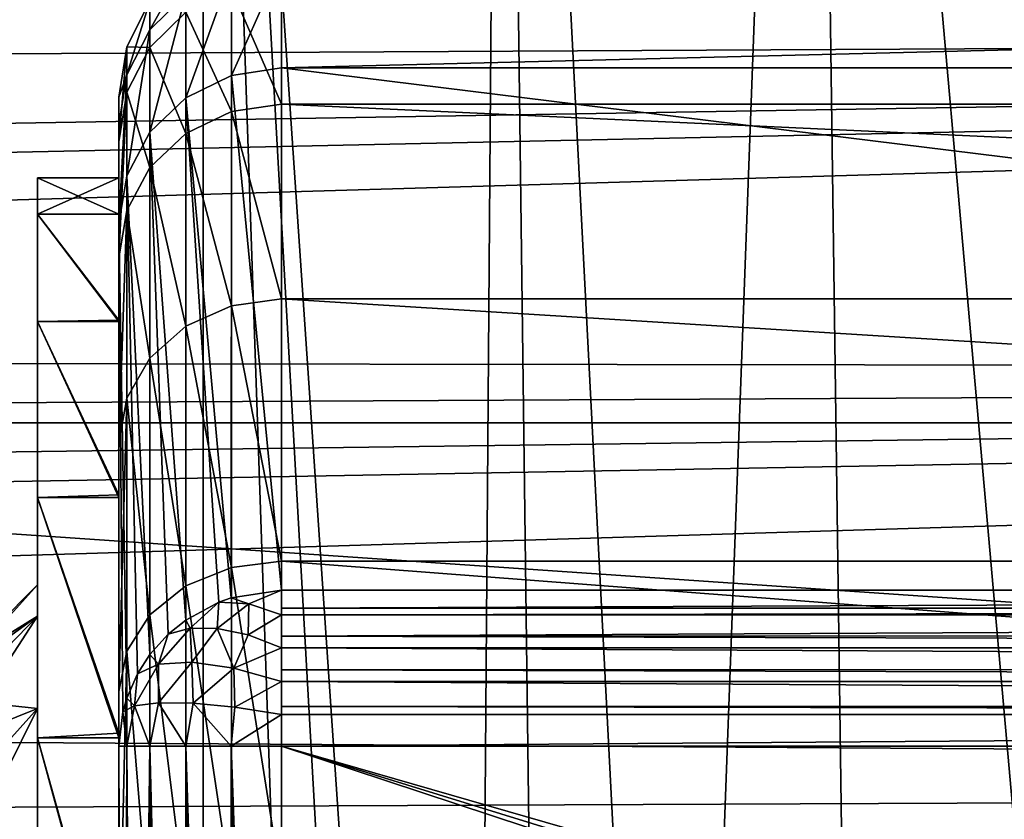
# Model space of a CAD drawing. Header units: millimetres. Extents: x -182 to 217, y -96 to 236.
# Tile 245 of 458: x -17 to -11, y 14 to 19. Entities that reach past the tile are written whole.
import ezdxf

# ---------------------------------------------------------------- set-up
doc = ezdxf.new("R2010")
doc.units = ezdxf.units.MM
doc.header["$LTSCALE"] = 52.148148
for name, color, linetype in [('1', 7, 'CONTINUOUS'), ('110', 7, 'CONTINUOUS'), ('111', 7, 'CONTINUOUS'), ('112', 7, 'CONTINUOUS'), ('113', 7, 'CONTINUOUS'), ('2', 7, 'CONTINUOUS'), ('225', 7, 'CONTINUOUS'), ('226', 7, 'CONTINUOUS'), ('232', 7, 'CONTINUOUS'), ('236', 7, 'CONTINUOUS'), ('237', 7, 'CONTINUOUS'), ('41', 7, 'CONTINUOUS'), ('549', 7, 'CONTINUOUS'), ('575', 7, 'CONTINUOUS'), ('576', 7, 'CONTINUOUS'), ('589', 7, 'CONTINUOUS'), ('590', 7, 'CONTINUOUS'), ('595', 7, 'CONTINUOUS'), ('604', 7, 'CONTINUOUS'), ('605', 7, 'CONTINUOUS')]:
    doc.layers.add(name, color=color, linetype=linetype)

msp = doc.modelspace()

# ---------------------------------------------------------------- linework, layer by layer
at = {"layer": '1', "color": 7, "linetype": 'CONTINUOUS', "true_color": 0xaaaaaa}
for points in [[(20, 13.821, -33.9316), (-170, 13.821, -33.9316), (20, 22.0273, -6.618), (20, 13.821, -33.9316)], [(20, 22.0273, -6.618), (-170, 13.821, -33.9316), (-170, 22.0273, -6.618), (20, 22.0273, -6.618)]]:
    msp.add_3dface(points, dxfattribs=at)
at = {"layer": '110', "color": 7, "linetype": 'CONTINUOUS', "true_color": 0xaaaaaa}
for points in [[(-16.0873, 19.1294, -2.6303), (-16.0873, 19.3061, 0.3587), (-16.3088, 18.9101, -2.6002), (-16.0873, 19.1294, -2.6303)], [(-16.3088, 18.9101, -2.6002), (-16.0873, 19.3061, 0.3587), (-16.3088, 19.0847, 0.3546), (-16.3088, 18.9101, -2.6002)], [(-15.8081, 18.6287, -5.597), (-15.5, 18.6753, -5.611), (-15.5, 19.3182, -2.6563), (-15.8081, 18.6287, -5.597)], [(-15.8081, 19.27, -2.6497), (-15.8081, 18.6287, -5.597), (-15.5, 19.3182, -2.6563), (-15.8081, 19.27, -2.6497)], [(-15.8081, 18.6287, -5.597), (-15.8081, 19.27, -2.6497), (-16.0873, 18.4928, -5.5561), (-15.8081, 18.6287, -5.597)], [(-16.0873, 18.4928, -5.5561), (-15.8081, 19.27, -2.6497), (-16.0873, 19.1294, -2.6303), (-16.0873, 18.4928, -5.5561)], [(-15.5, 18.454, 6.3008), (-15.8081, 19.1583, 3.3636), (-15.5, 19.2062, 3.372), (-15.5, 18.454, 6.3008)], [(-16.0873, 18.4928, -5.5561), (-16.0873, 19.1294, -2.6303), (-16.3088, 18.2808, -5.4924), (-16.0873, 18.4928, -5.5561)], [(-16.3088, 18.2808, -5.4924), (-16.0873, 19.1294, -2.6303), (-16.3088, 18.9101, -2.6002), (-16.3088, 18.2808, -5.4924)], [(-15.8081, 19.1583, 3.3636), (-15.8081, 18.408, 6.285), (-16.0873, 19.0185, 3.3391), (-15.8081, 19.1583, 3.3636)], [(-15.8081, 18.408, 6.285), (-15.8081, 19.1583, 3.3636), (-15.5, 18.454, 6.3008), (-15.8081, 18.408, 6.285)], [(-16.3088, 18.9101, -2.6002), (-16.3088, 19.0847, 0.3546), (-16.4511, 18.6337, -2.5622), (-16.3088, 18.9101, -2.6002)], [(-16.3088, 19.0847, 0.3546), (-16.3088, 18.8005, 3.3008), (-16.4511, 18.8058, 0.3494), (-16.3088, 19.0847, 0.3546)], [(-16.4511, 18.6337, -2.5622), (-16.3088, 19.0847, 0.3546), (-16.4511, 18.8058, 0.3494), (-16.4511, 18.6337, -2.5622)], [(-16.3088, 19.0847, 0.3546), (-16.0873, 19.0185, 3.3391), (-16.3088, 18.8005, 3.3008), (-16.3088, 19.0847, 0.3546)], [(-16.0873, 19.0185, 3.3391), (-16.0873, 18.2736, 6.2392), (-16.3088, 18.8005, 3.3008), (-16.0873, 19.0185, 3.3391)], [(-16.0873, 19.0185, 3.3391), (-15.8081, 18.408, 6.285), (-16.0873, 18.2736, 6.2392), (-16.0873, 19.0185, 3.3391)], [(-16.3088, 18.2808, -5.4924), (-16.3088, 18.9101, -2.6002), (-16.4511, 18.0136, -5.4121), (-16.3088, 18.2808, -5.4924)], [(-16.4511, 18.0136, -5.4121), (-16.3088, 18.9101, -2.6002), (-16.4511, 18.6337, -2.5622), (-16.4511, 18.0136, -5.4121)], [(-16.5, 18.2217, 3.1967), (-16.5, 18.4969, 0.3408), (-16.4511, 18.8058, 0.3494), (-16.5, 18.2217, 3.1967)], [(-16.5, 18.2217, 3.1967), (-16.4511, 18.8058, 0.3494), (-16.4511, 18.5257, 3.2525), (-16.5, 18.2217, 3.1967)], [(-16.5, 18.4969, 0.3408), (-16.4511, 18.6337, -2.5622), (-16.4511, 18.8058, 0.3494), (-16.5, 18.4969, 0.3408)], [(-16.4511, 18.8058, 0.3494), (-16.3088, 18.8005, 3.3008), (-16.4511, 18.5257, 3.2525), (-16.4511, 18.8058, 0.3494)], [(-16.3088, 18.8005, 3.3008), (-16.3088, 18.0641, 6.1677), (-16.4511, 18.5257, 3.2525), (-16.3088, 18.8005, 3.3008)], [(-16.3088, 18.8005, 3.3008), (-16.0873, 18.2736, 6.2392), (-16.3088, 18.0641, 6.1677), (-16.3088, 18.8005, 3.3008)], [(-16.5, 18.4969, 0.3408), (-16.5, 18.3271, -2.5231), (-16.4511, 18.6337, -2.5622), (-16.5, 18.4969, 0.3408)], [(-16.5, 18.3271, -2.5231), (-16.5, 17.7176, -5.3232), (-16.4511, 18.6337, -2.5622), (-16.5, 18.3271, -2.5231)], [(-16.5, 17.7176, -5.3232), (-16.4511, 18.0136, -5.4121), (-16.4511, 18.6337, -2.5622), (-16.5, 17.7176, -5.3232)], [(-16.5, 17.5084, 5.9756), (-16.5, 18.2217, 3.1967), (-16.4511, 18.5257, 3.2525), (-16.5, 17.5084, 5.9756)], [(-16.5, 17.5084, 5.9756), (-16.4511, 18.5257, 3.2525), (-16.4511, 17.8001, 6.0775), (-16.5, 17.5084, 5.9756)], [(-16.4511, 18.5257, 3.2525), (-16.3088, 18.0641, 6.1677), (-16.4511, 17.8001, 6.0775), (-16.4511, 18.5257, 3.2525)], [(-15.5, 17.258, 9.078), (-15.8081, 18.408, 6.285), (-15.5, 18.454, 6.3008), (-15.5, 17.258, 9.078)], [(-15.8081, 18.408, 6.285), (-15.8081, 17.215, 9.0553), (-16.0873, 18.2736, 6.2392), (-15.8081, 18.408, 6.285)], [(-15.8081, 17.215, 9.0553), (-15.8081, 18.408, 6.285), (-15.5, 17.258, 9.078), (-15.8081, 17.215, 9.0553)], [(-16.0873, 18.2736, 6.2392), (-16.0873, 17.0893, 8.9893), (-16.3088, 18.0641, 6.1677), (-16.0873, 18.2736, 6.2392)], [(-16.0873, 18.2736, 6.2392), (-15.8081, 17.215, 9.0553), (-16.0873, 17.0893, 8.9893), (-16.0873, 18.2736, 6.2392)], [(-16.3088, 18.0641, 6.1677), (-16.3088, 16.8934, 8.8862), (-16.4511, 17.8001, 6.0775), (-16.3088, 18.0641, 6.1677)], [(-16.3088, 18.0641, 6.1677), (-16.0873, 17.0893, 8.9893), (-16.3088, 16.8934, 8.8862), (-16.3088, 18.0641, 6.1677)], [(-16.5, 16.3739, 8.6108), (-16.5, 17.5084, 5.9756), (-16.4511, 17.8001, 6.0775), (-16.5, 16.3739, 8.6108)], [(-16.5, 16.3739, 8.6108), (-16.4511, 17.8001, 6.0775), (-16.4511, 16.6465, 8.7563), (-16.5, 16.3739, 8.6108)], [(-16.4511, 17.8001, 6.0775), (-16.3088, 16.8934, 8.8862), (-16.4511, 16.6465, 8.7563), (-16.4511, 17.8001, 6.0775)], [(-15.5, 15.6471, 11.6369), (-15.8081, 17.215, 9.0553), (-15.5, 17.258, 9.078), (-15.5, 15.6471, 11.6369)], [(-15.8081, 17.215, 9.0553), (-15.8081, 15.6081, 11.6079), (-16.0873, 17.0893, 8.9893), (-15.8081, 17.215, 9.0553)], [(-15.8081, 15.6081, 11.6079), (-15.8081, 17.215, 9.0553), (-15.5, 15.6471, 11.6369), (-15.8081, 15.6081, 11.6079)], [(-16.0873, 17.0893, 8.9893), (-16.0873, 15.4941, 11.5232), (-16.3088, 16.8934, 8.8862), (-16.0873, 17.0893, 8.9893)], [(-16.0873, 17.0893, 8.9893), (-15.8081, 15.6081, 11.6079), (-16.0873, 15.4941, 11.5232), (-16.0873, 17.0893, 8.9893)], [(-16.3088, 16.8934, 8.8862), (-16.3088, 15.3165, 11.3911), (-16.4511, 16.6465, 8.7563), (-16.3088, 16.8934, 8.8862)], [(-16.3088, 16.8934, 8.8862), (-16.0873, 15.4941, 11.5232), (-16.3088, 15.3165, 11.3911), (-16.3088, 16.8934, 8.8862)], [(-16.5, 14.8457, 11.0388), (-16.5, 16.3739, 8.6108), (-16.4511, 16.6465, 8.7563), (-16.5, 14.8457, 11.0388)], [(-16.5, 14.8457, 11.0388), (-16.4511, 16.6465, 8.7563), (-16.4511, 15.0926, 11.2246), (-16.5, 14.8457, 11.0388)], [(-16.4511, 16.6465, 8.7563), (-16.3088, 15.3165, 11.3911), (-16.4511, 15.0926, 11.2246), (-16.4511, 16.6465, 8.7563)], [(-15.5, 13.6599, 13.9161), (-15.8081, 15.6081, 11.6079), (-15.5, 15.6471, 11.6369), (-15.5, 13.6599, 13.9161)], [(-15.8081, 15.6081, 11.6079), (-15.8081, 13.6258, 13.8813), (-16.0873, 15.4941, 11.5232), (-15.8081, 15.6081, 11.6079)], [(-15.8081, 13.6258, 13.8813), (-15.8081, 15.6081, 11.6079), (-15.5, 13.6599, 13.9161), (-15.8081, 13.6258, 13.8813)], [(-16.0873, 15.4941, 11.5232), (-16.0873, 13.5264, 13.78), (-16.3088, 15.3165, 11.3911), (-16.0873, 15.4941, 11.5232)], [(-16.0873, 15.4941, 11.5232), (-15.8081, 13.6258, 13.8813), (-16.0873, 13.5264, 13.78), (-16.0873, 15.4941, 11.5232)], [(-16.3088, 15.3165, 11.3911), (-16.3088, 13.3713, 13.6221), (-16.4511, 15.0926, 11.2246), (-16.3088, 15.3165, 11.3911)], [(-16.3088, 15.3165, 11.3911), (-16.0873, 13.5264, 13.78), (-16.3088, 13.3713, 13.6221), (-16.3088, 15.3165, 11.3911)], [(-16.5, 12.9604, 13.2015), (-16.5, 14.8457, 11.0388), (-16.4511, 15.0926, 11.2246), (-16.5, 12.9604, 13.2015)], [(-16.5, 12.9604, 13.2015), (-16.4511, 15.0926, 11.2246), (-16.4511, 13.1759, 13.4229), (-16.5, 12.9604, 13.2015)], [(-16.4511, 15.0926, 11.2246), (-16.3088, 13.3713, 13.6221), (-16.4511, 13.1759, 13.4229), (-16.4511, 15.0926, 11.2246)]]:
    msp.add_3dface(points, dxfattribs=at)
at = {"layer": '111', "color": 7, "linetype": 'CONTINUOUS', "true_color": 0xaaaaaa}
for points in [[(-15.5, 18.6753, -5.611), (-15.8081, 18.6287, -5.597), (-15.5, 15.4675, -16.2877), (-15.5, 18.6753, -5.611)], [(-15.8081, 18.6287, -5.597), (-16.0873, 18.4928, -5.5561), (-15.8092, 15.4206, -16.2736), (-15.8081, 18.6287, -5.597)], [(-15.5, 15.4675, -16.2877), (-15.8081, 18.6287, -5.597), (-15.8092, 15.4206, -16.2736), (-15.5, 15.4675, -16.2877)], [(-16.0873, 18.4928, -5.5561), (-16.3088, 18.2808, -5.4924), (-16.088, 15.2844, -16.2327), (-16.0873, 18.4928, -5.5561)], [(-15.8847, 15.3938, -16.2656), (-16.0873, 18.4928, -5.5561), (-16.088, 15.2844, -16.2327), (-15.8847, 15.3938, -16.2656)], [(-15.8092, 15.4206, -16.2736), (-16.0873, 18.4928, -5.5561), (-15.8847, 15.3938, -16.2656), (-15.8092, 15.4206, -16.2736)], [(-16.3088, 18.2808, -5.4924), (-16.4511, 18.0136, -5.4121), (-16.3093, 15.0724, -16.169), (-16.3088, 18.2808, -5.4924)], [(-16.1963, 15.1972, -16.2065), (-16.3088, 18.2808, -5.4924), (-16.3093, 15.0724, -16.169), (-16.1963, 15.1972, -16.2065)], [(-16.088, 15.2844, -16.2327), (-16.3088, 18.2808, -5.4924), (-16.1963, 15.1972, -16.2065), (-16.088, 15.2844, -16.2327)], [(-16.4511, 18.0136, -5.4121), (-16.5, 17.7176, -5.3232), (-16.4512, 14.8052, -16.0888), (-16.4511, 18.0136, -5.4121)], [(-16.3852, 14.9552, -16.1338), (-16.4511, 18.0136, -5.4121), (-16.4512, 14.8052, -16.0888), (-16.3852, 14.9552, -16.1338)], [(-16.3093, 15.0724, -16.169), (-16.4511, 18.0136, -5.4121), (-16.3852, 14.9552, -16.1338), (-16.3093, 15.0724, -16.169)], [(-16.5, 17.7176, -5.3232), (-16.5, 14.5098, -16), (-16.4752, 14.7219, -16.0637), (-16.5, 17.7176, -5.3232)], [(-16.4512, 14.8052, -16.0888), (-16.5, 17.7176, -5.3232), (-16.4752, 14.7219, -16.0637), (-16.4512, 14.8052, -16.0888)]]:
    msp.add_3dface(points, dxfattribs=at)
at = {"layer": '112', "color": 7, "linetype": 'CONTINUOUS', "true_color": 0xaaaaaa}
for points in [[(-15.5, 15.4675, -16.2877), (-15.8092, 15.4206, -16.2736), (-15.701, 15.3833, -16.4434), (-15.5, 15.4675, -16.2877)], [(-15.5, 15.3168, -16.5905), (-15.5, 15.4675, -16.2877), (-15.701, 15.3833, -16.4434), (-15.5, 15.3168, -16.5905)], [(-15.5, 15.3583, -16.5292), (-15.5, 15.4675, -16.2877), (-15.5, 15.3168, -16.5905), (-15.5, 15.3583, -16.5292)], [(-15.8847, 15.3938, -16.2656), (-16.088, 15.2844, -16.2327), (-16.0617, 15.2343, -16.3994), (-15.8847, 15.3938, -16.2656)], [(-15.8948, 15.2338, -16.5656), (-15.8847, 15.3938, -16.2656), (-16.0617, 15.2343, -16.3994), (-15.8948, 15.2338, -16.5656)], [(-15.701, 15.3833, -16.4434), (-15.8847, 15.3938, -16.2656), (-15.8948, 15.2338, -16.5656), (-15.701, 15.3833, -16.4434)], [(-15.7059, 15.1931, -16.7005), (-15.701, 15.3833, -16.4434), (-15.8948, 15.2338, -16.5656), (-15.7059, 15.1931, -16.7005)], [(-15.8092, 15.4206, -16.2736), (-15.8847, 15.3938, -16.2656), (-15.701, 15.3833, -16.4434), (-15.8092, 15.4206, -16.2736)], [(-15.5, 15.3168, -16.5905), (-15.701, 15.3833, -16.4434), (-15.7059, 15.1931, -16.7005), (-15.5, 15.3168, -16.5905)], [(-15.5, 15.1139, -16.7969), (-15.5, 15.3168, -16.5905), (-15.7059, 15.1931, -16.7005), (-15.5, 15.1139, -16.7969)], [(-15.5, 15.1862, -16.7366), (-15.5, 15.3168, -16.5905), (-15.5, 15.1139, -16.7969), (-15.5, 15.1862, -16.7366)], [(-16.088, 15.2844, -16.2327), (-16.1963, 15.1972, -16.2065), (-16.0617, 15.2343, -16.3994), (-16.088, 15.2844, -16.2327)], [(-16.1963, 15.1972, -16.2065), (-16.3093, 15.0724, -16.169), (-16.2561, 15.0131, -16.4184), (-16.1963, 15.1972, -16.2065)], [(-16.0617, 15.2343, -16.3994), (-16.1963, 15.1972, -16.2065), (-16.2561, 15.0131, -16.4184), (-16.0617, 15.2343, -16.3994)], [(-16.0516, 15.0267, -16.6547), (-16.0617, 15.2343, -16.3994), (-16.2561, 15.0131, -16.4184), (-16.0516, 15.0267, -16.6547)], [(-15.8948, 15.2338, -16.5656), (-16.0617, 15.2343, -16.3994), (-16.0516, 15.0267, -16.6547), (-15.8948, 15.2338, -16.5656)], [(-15.7931, 14.9897, -16.8269), (-15.8948, 15.2338, -16.5656), (-16.0516, 15.0267, -16.6547), (-15.7931, 14.9897, -16.8269)], [(-15.7059, 15.1931, -16.7005), (-15.8948, 15.2338, -16.5656), (-15.7931, 14.9897, -16.8269), (-15.7059, 15.1931, -16.7005)], [(-15.5, 15.1139, -16.7969), (-15.7059, 15.1931, -16.7005), (-15.7931, 14.9897, -16.8269), (-15.5, 15.1139, -16.7969)], [(-16.3093, 15.0724, -16.169), (-16.3852, 14.9552, -16.1338), (-16.2561, 15.0131, -16.4184), (-16.3093, 15.0724, -16.169)], [(-15.5, 14.9074, -16.9175), (-15.5, 15.1139, -16.7969), (-15.7931, 14.9897, -16.8269), (-15.5, 14.9074, -16.9175)], [(-15.5, 14.9793, -16.8829), (-15.5, 15.1139, -16.7969), (-15.5, 14.9074, -16.9175), (-15.5, 14.9793, -16.8829)], [(-16.3852, 14.9552, -16.1338), (-16.4035, 14.7573, -16.35), (-16.2561, 15.0131, -16.4184), (-16.3852, 14.9552, -16.1338)], [(-16.4035, 14.7573, -16.35), (-16.2553, 14.7771, -16.5984), (-16.2561, 15.0131, -16.4184), (-16.4035, 14.7573, -16.35)], [(-16.2553, 14.7771, -16.5984), (-16.0516, 15.0267, -16.6547), (-16.2561, 15.0131, -16.4184), (-16.2553, 14.7771, -16.5984)], [(-16.2553, 14.7771, -16.5984), (-16.0436, 14.7744, -16.7965), (-16.0516, 15.0267, -16.6547), (-16.2553, 14.7771, -16.5984)], [(-16.0436, 14.7744, -16.7965), (-15.7931, 14.9897, -16.8269), (-16.0516, 15.0267, -16.6547), (-16.0436, 14.7744, -16.7965)], [(-16.3852, 14.9552, -16.1338), (-16.4512, 14.8052, -16.0888), (-16.4035, 14.7573, -16.35), (-16.3852, 14.9552, -16.1338)], [(-16.0436, 14.7744, -16.7965), (-15.7862, 14.7495, -16.9277), (-15.7931, 14.9897, -16.8269), (-16.0436, 14.7744, -16.7965)], [(-15.7862, 14.7495, -16.9277), (-15.5, 14.9074, -16.9175), (-15.7931, 14.9897, -16.8269), (-15.7862, 14.7495, -16.9277)], [(-15.7862, 14.7495, -16.9277), (-15.5, 14.7048, -16.9808), (-15.5, 14.9074, -16.9175), (-15.7862, 14.7495, -16.9277)], [(-15.5, 14.9074, -16.9175), (-15.5, 14.7048, -16.9808), (-15.5, 14.753, -16.97), (-15.5, 14.9074, -16.9175)], [(-16.4512, 14.8052, -16.0888), (-16.4752, 14.7219, -16.0637), (-16.4035, 14.7573, -16.35), (-16.4512, 14.8052, -16.0888)], [(-16.4035, 14.7573, -16.35), (-16.309, 14.5098, -16.5878), (-16.2553, 14.7771, -16.5984), (-16.4035, 14.7573, -16.35)], [(-16.309, 14.5098, -16.5878), (-16.0878, 14.5098, -16.809), (-16.2553, 14.7771, -16.5984), (-16.309, 14.5098, -16.5878)], [(-16.2553, 14.7771, -16.5984), (-16.0878, 14.5098, -16.809), (-16.0436, 14.7744, -16.7965), (-16.2553, 14.7771, -16.5984)], [(-16.0878, 14.5098, -16.809), (-15.809, 14.5098, -16.9511), (-16.0436, 14.7744, -16.7965), (-16.0878, 14.5098, -16.809)], [(-16.0436, 14.7744, -16.7965), (-15.809, 14.5098, -16.9511), (-15.7862, 14.7495, -16.9277), (-16.0436, 14.7744, -16.7965)], [(-16.4752, 14.7219, -16.0637), (-16.5, 14.5098, -16), (-16.4511, 14.5098, -16.309), (-16.4752, 14.7219, -16.0637)], [(-16.4752, 14.7219, -16.0637), (-16.4511, 14.5098, -16.309), (-16.4035, 14.7573, -16.35), (-16.4752, 14.7219, -16.0637)], [(-16.4511, 14.5098, -16.309), (-16.309, 14.5098, -16.5878), (-16.4035, 14.7573, -16.35), (-16.4511, 14.5098, -16.309)], [(-15.7862, 14.7495, -16.9277), (-15.809, 14.5098, -16.9511), (-15.5, 14.7048, -16.9808), (-15.7862, 14.7495, -16.9277)], [(-15.809, 14.5098, -16.9511), (-15.5, 14.5098, -17), (-15.5, 14.7048, -16.9808), (-15.809, 14.5098, -16.9511)]]:
    msp.add_3dface(points, dxfattribs=at)
at = {"layer": '113', "color": 7, "linetype": 'CONTINUOUS', "true_color": 0xaaaaaa}
for points in [[(-15.5, 15.4675, -16.2877), (-15.5, 15.3583, -16.5292), (10.5, 15.4675, -16.2877), (-15.5, 15.4675, -16.2877)], [(10.5, 15.4675, -16.2877), (-15.5, 15.3583, -16.5292), (10.5, 15.3585, -16.5288), (10.5, 15.4675, -16.2877)], [(-15.5, 15.3583, -16.5292), (-15.5, 15.3168, -16.5905), (10.5, 15.3585, -16.5288), (-15.5, 15.3583, -16.5292)], [(10.5, 15.3585, -16.5288), (-15.5, 15.3168, -16.5905), (10.5, 15.3168, -16.5905), (10.5, 15.3585, -16.5288)], [(-15.5, 15.3168, -16.5905), (-15.5, 15.1862, -16.7366), (10.5, 15.3168, -16.5905), (-15.5, 15.3168, -16.5905)], [(10.5, 15.3168, -16.5905), (-15.5, 15.1862, -16.7366), (10.5, 15.187, -16.7358), (10.5, 15.3168, -16.5905)], [(10.5, 15.187, -16.7358), (-15.5, 15.1862, -16.7366), (10.5, 15.114, -16.7968), (10.5, 15.187, -16.7358)], [(-15.5, 15.1862, -16.7366), (-15.5, 15.1139, -16.7969), (10.5, 15.114, -16.7968), (-15.5, 15.1862, -16.7366)], [(10.5, 15.114, -16.7968), (-15.5, 15.1139, -16.7969), (10.5, 14.9804, -16.8824), (10.5, 15.114, -16.7968)], [(-15.5, 15.1139, -16.7969), (-15.5, 14.9793, -16.8829), (10.5, 14.9804, -16.8824), (-15.5, 15.1139, -16.7969)], [(10.5, 14.9804, -16.8824), (-15.5, 14.9793, -16.8829), (10.5, 14.9075, -16.9175), (10.5, 14.9804, -16.8824)], [(-15.5, 14.9793, -16.8829), (-15.5, 14.9074, -16.9175), (10.5, 14.9075, -16.9175), (-15.5, 14.9793, -16.8829)], [(10.5, 14.9075, -16.9175), (-15.5, 14.9074, -16.9175), (10.5, 14.7535, -16.9698), (10.5, 14.9075, -16.9175)], [(-15.5, 14.9074, -16.9175), (-15.5, 14.753, -16.97), (10.5, 14.7535, -16.9698), (-15.5, 14.9074, -16.9175)], [(10.5, 14.7535, -16.9698), (-15.5, 14.753, -16.97), (10.5, 14.7048, -16.9808), (10.5, 14.7535, -16.9698)], [(-15.5, 14.753, -16.97), (-15.5, 14.7048, -16.9808), (10.5, 14.7048, -16.9808), (-15.5, 14.753, -16.97)], [(-15.5, 14.5098, -17), (10.5, 14.5098, -17), (10.5, 14.7048, -16.9808), (-15.5, 14.5098, -17)], [(-15.5, 14.7048, -16.9808), (-15.5, 14.5098, -17), (10.5, 14.7048, -16.9808), (-15.5, 14.7048, -16.9808)]]:
    msp.add_3dface(points, dxfattribs=at)
at = {"layer": '2', "color": 7, "linetype": 'CONTINUOUS', "true_color": 0xaaaaaa}
for points in [[(20, 18.954, 13.0287), (20, 20.6782, 10.0704), (-53.1818, 19.2107, 12.647), (20, 18.954, 13.0287)], [(-52.1216, 18.5813, 13.555), (20, 18.954, 13.0287), (-53.1818, 19.2107, 12.647), (-52.1216, 18.5813, 13.555)], [(-50.9511, 17.7736, 14.5979), (20, 18.954, 13.0287), (-52.1216, 18.5813, 13.555), (-50.9511, 17.7736, 14.5979)], [(-50.5297, 17.4412, 14.9935), (20, 18.954, 13.0287), (-50.9511, 17.7736, 14.5979), (-50.5297, 17.4412, 14.9935)], [(-49.92, 16.9037, 15.597), (20, 18.954, 13.0287), (-50.5297, 17.4412, 14.9935), (-49.92, 16.9037, 15.597)], [(20, 16.8097, 15.6982), (20, 18.954, 13.0287), (-49.92, 16.9037, 15.597), (20, 16.8097, 15.6982)], [(-49.4761, 16.4548, 16.0698), (20, 16.8097, 15.6982), (-49.92, 16.9037, 15.597), (-49.4761, 16.4548, 16.0698)], [(-49.002, 15.8951, 16.6236), (20, 16.8097, 15.6982), (-49.4761, 16.4548, 16.0698), (-49.002, 15.8951, 16.6236)], [(-48.7599, 15.5615, 16.9363), (20, 16.8097, 15.6982), (-49.002, 15.8951, 16.6236), (-48.7599, 15.5615, 16.9363)], [(-48.2828, 14.7325, 17.6622), (20, 16.8097, 15.6982), (-48.7599, 15.5615, 16.9363), (-48.2828, 14.7325, 17.6622)], [(20, 14.2927, 18.0199), (20, 16.8097, 15.6982), (-48.2828, 14.7325, 17.6622), (20, 14.2927, 18.0199)], [(-48.0075, 14.0044, 18.2449), (20, 14.2927, 18.0199), (-48.2828, 14.7325, 17.6622), (-48.0075, 14.0044, 18.2449)], [(-47.9231, 13.6668, 18.4991), (20, 14.2927, 18.0199), (-48.0075, 14.0044, 18.2449), (-47.9231, 13.6668, 18.4991)], [(-47.8571, 13.2738, 18.7831), (20, 14.2927, 18.0199), (-47.9231, 13.6668, 18.4991), (-47.8571, 13.2738, 18.7831)], [(-47.824, 12.5269, 19.2893), (20, 14.2927, 18.0199), (-47.8571, 13.2738, 18.7831), (-47.824, 12.5269, 19.2893)], [(20, 11.4591, 19.9421), (20, 14.2927, 18.0199), (-47.824, 12.5269, 19.2893), (20, 11.4591, 19.9421)]]:
    msp.add_3dface(points, dxfattribs=at)
at = {"layer": '225', "color": 7, "linetype": 'CONTINUOUS', "true_color": 0xaaaaaa}
for points in [[(-17, 18), (-17, 17.7784, 2.8158), (-17, 15.5), (-17, 18)], [(-17, 17.7784, -2.8158), (-17, 18), (-17, 15.3092, -2.4247), (-17, 17.7784, -2.8158)], [(-17, 15.3092, -2.4247), (-17, 18), (-17, 15.5), (-17, 15.3092, -2.4247)], [(-17, 17.7784, 2.8158), (-17, 17.119, 5.5623), (-17, 14.7414, 4.7898), (-17, 17.7784, 2.8158)], [(-17, 15.5), (-17, 17.7784, 2.8158), (-17, 15.3092, 2.4247), (-17, 15.5)], [(-17, 15.3092, 2.4247), (-17, 17.7784, 2.8158), (-17, 14.7414, 4.7898), (-17, 15.3092, 2.4247)], [(-17, 17.119, -5.5623), (-17, 17.7784, -2.8158), (-17, 14.7414, -4.7898), (-17, 17.119, -5.5623)], [(-17, 14.7414, -4.7898), (-17, 17.7784, -2.8158), (-17, 15.3092, -2.4247), (-17, 14.7414, -4.7898)], [(-17, 17.119, 5.5623), (-17, 16.0381, 8.1719), (-17, 13.8106, 7.0368), (-17, 17.119, 5.5623)], [(-17, 14.7414, 4.7898), (-17, 17.119, 5.5623), (-17, 13.8106, 7.0368), (-17, 14.7414, 4.7898)], [(-17, 16.0381, -8.1719), (-17, 17.119, -5.5623), (-17, 13.8106, -7.0368), (-17, 16.0381, -8.1719)], [(-17, 13.8106, -7.0368), (-17, 17.119, -5.5623), (-17, 14.7414, -4.7898), (-17, 13.8106, -7.0368)], [(-17, 16.0381, 8.1719), (-17, 14.5623, 10.5801), (-17, 12.5398, 9.1107), (-17, 16.0381, 8.1719)], [(-17, 13.8106, 7.0368), (-17, 16.0381, 8.1719), (-17, 12.5398, 9.1107), (-17, 13.8106, 7.0368)], [(-17, 14.5623, -10.5801), (-17, 16.0381, -8.1719), (-17, 12.5398, -9.1107), (-17, 14.5623, -10.5801)], [(-17, 12.5398, -9.1107), (-17, 16.0381, -8.1719), (-17, 13.8106, -7.0368), (-17, 12.5398, -9.1107)], [(-17, 14.5623, 10.5801), (-17, 12.7279, 12.728), (-17, 10.9602, 10.9602), (-17, 14.5623, 10.5801)], [(-17, 12.5398, 9.1107), (-17, 14.5623, 10.5801), (-17, 10.9602, 10.9602), (-17, 12.5398, 9.1107)], [(-17, 12.7279, -12.728), (-17, 14.5623, -10.5801), (-17, 9.1107, -12.5398), (-17, 12.7279, -12.728)], [(-17, 9.1107, -12.5398), (-17, 14.5623, -10.5801), (-17, 10.9602, -10.9602), (-17, 9.1107, -12.5398)], [(-17, 10.9602, -10.9602), (-17, 14.5623, -10.5801), (-17, 12.5398, -9.1107), (-17, 10.9602, -10.9602)]]:
    msp.add_3dface(points, dxfattribs=at)
at = {"layer": '226', "color": 7, "linetype": 'CONTINUOUS', "true_color": 0xaaaaaa}
for points in [[(-16.5, 17.7802, -2.8041), (-16.5, 18), (-17, 17.7784, -2.8158), (-16.5, 17.7802, -2.8041)], [(-16.5, 18), (-17, 18), (-17, 17.7784, -2.8158), (-16.5, 18)], [(-16.5, 17.1264, -5.5395), (-16.5, 17.7802, -2.8041), (-17, 17.7784, -2.8158), (-16.5, 17.1264, -5.5395)], [(-16.5, 17.1264, -5.5395), (-17, 17.7784, -2.8158), (-17, 17.119, -5.5623), (-16.5, 17.1264, -5.5395)], [(-16.5, 16.0544, -8.1399), (-16.5, 17.1264, -5.5395), (-17, 17.119, -5.5623), (-16.5, 16.0544, -8.1399)], [(-16.5, 16.0544, -8.1399), (-17, 17.119, -5.5623), (-17, 16.0381, -8.1719), (-16.5, 16.0544, -8.1399)], [(-16.5, 14.5903, -10.5415), (-16.5, 16.0544, -8.1399), (-17, 16.0381, -8.1719), (-16.5, 14.5903, -10.5415)], [(-16.5, 14.5903, -10.5415), (-17, 16.0381, -8.1719), (-17, 14.5623, -10.5801), (-16.5, 14.5903, -10.5415)], [(-16.5, 12.77, -12.6857), (-16.5, 14.5903, -10.5415), (-17, 14.5623, -10.5801), (-16.5, 12.77, -12.6857)], [(-16.5, 12.77, -12.6857), (-17, 14.5623, -10.5801), (-17, 12.7279, -12.728), (-16.5, 12.77, -12.6857)]]:
    msp.add_3dface(points, dxfattribs=at)
at = {"layer": '232', "color": 7, "linetype": 'CONTINUOUS', "true_color": 0xaaaaaa}
for points in [[(-16.5, 18), (-16.5, 17.7784, 2.8158), (-17, 18), (-16.5, 18)], [(-16.5, 17.7784, 2.8158), (-17, 17.7784, 2.8158), (-17, 18), (-16.5, 17.7784, 2.8158)], [(-16.5, 17.7784, 2.8158), (-16.5, 17.119, 5.5622), (-17, 17.7784, 2.8158), (-16.5, 17.7784, 2.8158)], [(-16.5, 17.119, 5.5622), (-17, 17.119, 5.5623), (-17, 17.7784, 2.8158), (-16.5, 17.119, 5.5622)], [(-16.5, 17.119, 5.5622), (-16.5, 16.0381, 8.1719), (-17, 17.119, 5.5623), (-16.5, 17.119, 5.5622)], [(-16.5, 16.0381, 8.1719), (-17, 16.0381, 8.1719), (-17, 17.119, 5.5623), (-16.5, 16.0381, 8.1719)], [(-16.5, 16.0381, 8.1719), (-16.5, 14.5623, 10.5801), (-17, 16.0381, 8.1719), (-16.5, 16.0381, 8.1719)], [(-16.5, 14.5623, 10.5801), (-17, 14.5623, 10.5801), (-17, 16.0381, 8.1719), (-16.5, 14.5623, 10.5801)], [(-16.5, 14.5623, 10.5801), (-16.5, 12.7279, 12.7279), (-17, 14.5623, 10.5801), (-16.5, 14.5623, 10.5801)], [(-16.5, 12.7279, 12.7279), (-17, 12.7279, 12.728), (-17, 14.5623, 10.5801), (-16.5, 12.7279, 12.7279)]]:
    msp.add_3dface(points, dxfattribs=at)
at = {"layer": '236', "color": 7, "linetype": 'CONTINUOUS', "true_color": 0xaaaaaa}
for points in [[(-17, 15.3092, -2.4247), (-17, 15.5), (-17.5, 14.9488, -1.2387), (-17, 15.3092, -2.4247)], [(-17.5, 14.9488, -1.2387), (-17, 15.5), (-17.5, 15), (-17.5, 14.9488, -1.2387)], [(-17, 14.7414, -4.7898), (-17, 15.3092, -2.4247), (-17.5, 14.541, -3.6822), (-17, 14.7414, -4.7898)], [(-17.5, 14.541, -3.6822), (-17, 15.3092, -2.4247), (-17.5, 14.7954, -2.4689), (-17.5, 14.541, -3.6822)], [(-17.5, 14.7954, -2.4689), (-17, 15.3092, -2.4247), (-17.5, 14.9488, -1.2387), (-17.5, 14.7954, -2.4689)], [(-17, 13.8106, -7.0368), (-17, 14.7414, -4.7898), (-17.5, 13.7366, -6.0254), (-17, 13.8106, -7.0368)], [(-17.5, 13.7366, -6.0254), (-17, 14.7414, -4.7898), (-17.5, 14.1873, -4.8704), (-17.5, 13.7366, -6.0254)], [(-17.5, 14.1873, -4.8704), (-17, 14.7414, -4.7898), (-17.5, 14.541, -3.6822), (-17.5, 14.1873, -4.8704)]]:
    msp.add_3dface(points, dxfattribs=at)
at = {"layer": '237', "color": 7, "linetype": 'CONTINUOUS', "true_color": 0xaaaaaa}
for points in [[(-17, 15.5), (-17, 15.3092, 2.4247), (-17.5, 15), (-17, 15.5)], [(-17, 15.3092, 2.4247), (-17, 14.7414, 4.7898), (-17.5, 14.7954, 2.4689), (-17, 15.3092, 2.4247)], [(-17.5, 15), (-17, 15.3092, 2.4247), (-17.5, 14.9488, 1.2387), (-17.5, 15)], [(-17.5, 14.9488, 1.2387), (-17, 15.3092, 2.4247), (-17.5, 14.7954, 2.4689), (-17.5, 14.9488, 1.2387)], [(-17.5, 14.7954, 2.4689), (-17, 14.7414, 4.7898), (-17.5, 14.541, 3.6822), (-17.5, 14.7954, 2.4689)], [(-17, 14.7414, 4.7898), (-17, 13.8106, 7.0368), (-17.5, 14.1873, 4.8704), (-17, 14.7414, 4.7898)], [(-17.5, 14.541, 3.6822), (-17, 14.7414, 4.7898), (-17.5, 14.1873, 4.8704), (-17.5, 14.541, 3.6822)], [(-17.5, 14.1873, 4.8704), (-17, 13.8106, 7.0368), (-17.5, 13.7366, 6.0254), (-17.5, 14.1873, 4.8704)]]:
    msp.add_3dface(points, dxfattribs=at)
at = {"layer": '41', "color": 7, "linetype": 'CONTINUOUS', "true_color": 0xaaaaaa}
for points in [[(-16.5, 18.4969, 0.3408), (-16.5, 18.2217, 3.1967), (-16.5, 18.3271, -2.5231), (-16.5, 18.4969, 0.3408)], [(-16.5, 18.3271, -2.5231), (-16.5, 18.2217, 3.1967), (-16.5, 18), (-16.5, 18.3271, -2.5231)], [(-16.5, 17.7176, -5.3232), (-16.5, 18.3271, -2.5231), (-16.5, 17.7802, -2.8041), (-16.5, 17.7176, -5.3232)], [(-16.5, 17.7802, -2.8041), (-16.5, 18.3271, -2.5231), (-16.5, 18), (-16.5, 17.7802, -2.8041)], [(-16.5, 18.2217, 3.1967), (-16.5, 17.5084, 5.9756), (-16.5, 17.7784, 2.8158), (-16.5, 18.2217, 3.1967)], [(-16.5, 18), (-16.5, 18.2217, 3.1967), (-16.5, 17.7784, 2.8158), (-16.5, 18)], [(-16.5, 17.1264, -5.5395), (-16.5, 17.7176, -5.3232), (-16.5, 17.7802, -2.8041), (-16.5, 17.1264, -5.5395)], [(-16.5, 17.7784, 2.8158), (-16.5, 17.5084, 5.9756), (-16.5, 17.119, 5.5622), (-16.5, 17.7784, 2.8158)], [(-16.5, 14.5098, -16), (-16.5, 17.7176, -5.3232), (-16.5, 16.0544, -8.1399), (-16.5, 14.5098, -16)], [(-16.5, 16.0544, -8.1399), (-16.5, 17.7176, -5.3232), (-16.5, 17.1264, -5.5395), (-16.5, 16.0544, -8.1399)], [(-16.5, 17.5084, 5.9756), (-16.5, 16.3739, 8.6108), (-16.5, 17.119, 5.5622), (-16.5, 17.5084, 5.9756)], [(-16.5, 17.119, 5.5622), (-16.5, 16.3739, 8.6108), (-16.5, 16.0381, 8.1719), (-16.5, 17.119, 5.5622)], [(-16.5, 16.3739, 8.6108), (-16.5, 14.8457, 11.0388), (-16.5, 16.0381, 8.1719), (-16.5, 16.3739, 8.6108)], [(-16.5, 14.5903, -10.5415), (-16.5, 14.5098, -16), (-16.5, 16.0544, -8.1399), (-16.5, 14.5903, -10.5415)], [(-16.5, 16.0381, 8.1719), (-16.5, 14.8457, 11.0388), (-16.5, 14.5623, 10.5801), (-16.5, 16.0381, 8.1719)], [(-16.5, 14.8457, 11.0388), (-16.5, 12.9604, 13.2015), (-16.5, 14.5623, 10.5801), (-16.5, 14.8457, 11.0388)], [(-16.5, 12.77, -12.6857), (-16.5, 14.5098, -16), (-16.5, 14.5903, -10.5415), (-16.5, 12.77, -12.6857)], [(-16.5, 14.5623, 10.5801), (-16.5, 12.9604, 13.2015), (-16.5, 12.7279, 12.7279), (-16.5, 14.5623, 10.5801)], [(-16.5, 8.2462, -16), (-16.5, 14.5098, -16), (-16.5, 10.638, -14.5201), (-16.5, 8.2462, -16)], [(-16.5, 10.638, -14.5201), (-16.5, 14.5098, -16), (-16.5, 12.77, -12.6857), (-16.5, 10.638, -14.5201)]]:
    msp.add_3dface(points, dxfattribs=at)
at = {"layer": '549', "color": 7, "linetype": 'CONTINUOUS', "true_color": 0xaaaaaa}
for points in [[(-11.9934, 9.8188, -48.9226), (-11.9934, 9.8188, -36.0774), (-2.5066, 15.296, -48.9226), (-11.9934, 9.8188, -48.9226)], [(-11.9934, 9.8188, -48.9226), (-2.5066, 15.296, -48.9226), (-3.701, 14.6064, -49.1721), (-11.9934, 9.8188, -48.9226)], [(-11.9934, 9.8188, -36.0774), (-10.799, 10.5083, -35.8279), (-2.5066, 15.296, -36.0774), (-11.9934, 9.8188, -36.0774)], [(-2.5066, 15.296, -48.9226), (-11.9934, 9.8188, -36.0774), (-2.5066, 15.296, -36.0774), (-2.5066, 15.296, -48.9226)], [(-10.8002, 10.5077, -49.1719), (-11.9934, 9.8188, -48.9226), (-3.701, 14.6064, -49.1721), (-10.8002, 10.5077, -49.1719)]]:
    msp.add_3dface(points, dxfattribs=at)
at = {"layer": '575', "color": 7, "linetype": 'CONTINUOUS', "true_color": 0xaaaaaa}
for points in [[(-10.3006, 28.9734, -49.5), (-12.2544, 28.2027, -49.5), (-10.6293, 9.8625, -49.5), (-10.3006, 28.9734, -49.5)], [(-12.2544, 28.2027, -49.5), (-14.1511, 27.3004, -49.5), (-13.0641, 6.2913, -49.5), (-12.2544, 28.2027, -49.5)], [(-11.9804, 8.1682, -49.5), (-12.2544, 28.2027, -49.5), (-13.0641, 6.2913, -49.5), (-11.9804, 8.1682, -49.5)], [(-10.6293, 9.8625, -49.5), (-12.2544, 28.2027, -49.5), (-11.9804, 8.1682, -49.5), (-10.6293, 9.8625, -49.5)], [(-14.1511, 27.3004, -49.5), (-15.9817, 26.2707, -49.5), (-14.338, 2.1611, -49.5), (-14.1511, 27.3004, -49.5)], [(-13.8558, 4.274, -49.5), (-14.1511, 27.3004, -49.5), (-14.338, 2.1611, -49.5), (-13.8558, 4.274, -49.5)], [(-13.0641, 6.2913, -49.5), (-14.1511, 27.3004, -49.5), (-13.8558, 4.274, -49.5), (-13.0641, 6.2913, -49.5)], [(-17.7378, 25.1184, -49.5), (-15.9817, -26.2707, -49.5), (-15.9817, 26.2707, -49.5), (-17.7378, 25.1184, -49.5)], [(-14.1511, -27.3004, -49.5), (-14.5, 0, -49.5), (-15.9817, 26.2707, -49.5), (-14.1511, -27.3004, -49.5)], [(-15.9817, 26.2707, -49.5), (-14.5, 0, -49.5), (-14.338, 2.1611, -49.5), (-15.9817, 26.2707, -49.5)], [(-15.9817, -26.2707, -49.5), (-14.1511, -27.3004, -49.5), (-15.9817, 26.2707, -49.5), (-15.9817, -26.2707, -49.5)], [(-17.7378, -25.1184, -49.5), (-15.9817, -26.2707, -49.5), (-17.7378, 25.1184, -49.5), (-17.7378, -25.1184, -49.5)]]:
    msp.add_3dface(points, dxfattribs=at)
at = {"layer": '576', "color": 7, "linetype": 'CONTINUOUS', "true_color": 0xaaaaaa}
for points in [[(-24.6288, 20.037, -69.5), (27.1278, 16.4968, -69.5), (-27.1278, 16.4968, -69.5), (-24.6288, 20.037, -69.5)], [(24.6288, 20.037, -69.5), (27.1278, 16.4968, -69.5), (-24.6288, 20.037, -69.5), (24.6288, 20.037, -69.5)], [(-27.1278, 16.4968, -69.5), (29.1215, 12.6491, -69.5), (-29.1215, 12.6491, -69.5), (-27.1278, 16.4968, -69.5)], [(27.1278, 16.4968, -69.5), (29.1215, 12.6491, -69.5), (-27.1278, 16.4968, -69.5), (27.1278, 16.4968, -69.5)]]:
    msp.add_3dface(points, dxfattribs=at)
at = {"layer": '589', "color": 7, "linetype": 'CONTINUOUS', "true_color": 0xaaaaaa}
for points in [[(-13, 11.111, -30.7877), (-21.8947, 14.1355, -20.7211), (-45.5, 18.6753, -5.611), (-13, 11.111, -30.7877)], [(-45.5, 11.111, -30.7877), (-13, 11.111, -30.7877), (-45.5, 18.6753, -5.611), (-45.5, 11.111, -30.7877)], [(-21.5218, 14.0496, -21.007), (-21.8947, 14.1355, -20.7211), (-13, 11.111, -30.7877), (-21.5218, 14.0496, -21.007)]]:
    msp.add_3dface(points, dxfattribs=at)
at = {"layer": '590', "color": 7, "linetype": 'CONTINUOUS', "true_color": 0xaaaaaa}
for points in [[(10.5, 18.6753, -5.611), (-15.5, 18.6753, -5.611), (10.5, 15.4675, -16.2877), (10.5, 18.6753, -5.611)], [(-15.5, 18.6753, -5.611), (-15.5, 15.4675, -16.2877), (10.5, 15.4675, -16.2877), (-15.5, 18.6753, -5.611)]]:
    msp.add_3dface(points, dxfattribs=at)
at = {"layer": '595', "color": 7, "linetype": 'CONTINUOUS', "true_color": 0xaaaaaa}
for points in [[(10.5, 18.6753, -5.611), (10.5, 19.3182, -2.6563), (-15.5, 18.6753, -5.611), (10.5, 18.6753, -5.611)], [(-15.5, 18.6753, -5.611), (10.5, 19.3182, -2.6563), (-15.5, 19.3182, -2.6563), (-15.5, 18.6753, -5.611)], [(10.5, 19.2062, 3.372), (10.5, 18.454, 6.3008), (-15.5, 19.2062, 3.372), (10.5, 19.2062, 3.372)], [(10.5, 18.454, 6.3008), (-15.5, 18.454, 6.3008), (-15.5, 19.2062, 3.372), (10.5, 18.454, 6.3008)], [(10.5, 18.454, 6.3008), (10.5, 17.258, 9.078), (-15.5, 18.454, 6.3008), (10.5, 18.454, 6.3008)], [(10.5, 17.258, 9.078), (-15.5, 17.258, 9.078), (-15.5, 18.454, 6.3008), (10.5, 17.258, 9.078)], [(10.5, 17.258, 9.078), (10.5, 15.6471, 11.6369), (-15.5, 17.258, 9.078), (10.5, 17.258, 9.078)], [(10.5, 15.6471, 11.6369), (-15.5, 15.6471, 11.6369), (-15.5, 17.258, 9.078), (10.5, 15.6471, 11.6369)], [(10.5, 15.6471, 11.6369), (10.5, 13.6599, 13.9161), (-15.5, 15.6471, 11.6369), (10.5, 15.6471, 11.6369)], [(10.5, 13.6599, 13.9161), (-15.5, 13.6599, 13.9161), (-15.5, 15.6471, 11.6369), (10.5, 13.6599, 13.9161)]]:
    msp.add_3dface(points, dxfattribs=at)
at = {"layer": '604', "color": 7, "linetype": 'CONTINUOUS', "true_color": 0xaaaaaa}
for points in [[(10.5, 7.0201, -17), (10.5, 14.5098, -17), (-15.5, 14.5098, -17), (10.5, 7.0201, -17)], [(10.5107, 6.4887, -17), (10.5, 7.0201, -17), (-15.5, 14.5098, -17), (10.5107, 6.4887, -17)], [(10.5432, 5.9161, -17), (10.5107, 6.4887, -17), (-15.5, 14.5098, -17), (10.5432, 5.9161, -17)], [(10.5432, 5.9161, -17), (-15.5, 14.5098, -17), (-15.5, 5.9161, -17), (10.5432, 5.9161, -17)]]:
    msp.add_3dface(points, dxfattribs=at)
at = {"layer": '605', "color": 7, "linetype": 'CONTINUOUS', "true_color": 0xaaaaaa}
for points in [[(-16.5, 14.5098, -16), (-16.5, 8.2462, -16), (-16.4722, 7.7754, -16.234), (-16.5, 14.5098, -16)], [(-16.4511, 14.5098, -16.309), (-16.5, 14.5098, -16), (-16.4722, 7.7754, -16.234), (-16.4511, 14.5098, -16.309)], [(-16.4511, 14.5098, -16.309), (-16.4722, 7.7754, -16.234), (-16.3985, 7.3321, -16.439), (-16.4511, 14.5098, -16.309)], [(-16.309, 14.5098, -16.5878), (-16.4511, 14.5098, -16.309), (-16.3985, 7.3321, -16.439), (-16.309, 14.5098, -16.5878)], [(-16.309, 14.5098, -16.5878), (-16.3985, 7.3321, -16.439), (-16.3049, 6.9757, -16.5934), (-16.309, 14.5098, -16.5878)], [(-16.0878, 14.5098, -16.809), (-16.309, 14.5098, -16.5878), (-16.1036, 6.4692, -16.7973), (-16.0878, 14.5098, -16.809)], [(-16.309, 14.5098, -16.5878), (-16.3049, 6.9757, -16.5934), (-16.2048, 6.693, -16.7094), (-16.309, 14.5098, -16.5878)], [(-16.309, 14.5098, -16.5878), (-16.2048, 6.693, -16.7094), (-16.1036, 6.4692, -16.7973), (-16.309, 14.5098, -16.5878)], [(-16.0878, 14.5098, -16.809), (-16.1036, 6.4692, -16.7973), (-16.0039, 6.294, -16.8638), (-16.0878, 14.5098, -16.809)], [(-15.809, 14.5098, -16.9511), (-16.0878, 14.5098, -16.809), (-15.8149, 6.0603, -16.9491), (-15.809, 14.5098, -16.9511)], [(-16.0878, 14.5098, -16.809), (-16.0039, 6.294, -16.8638), (-15.9072, 6.1595, -16.9133), (-16.0878, 14.5098, -16.809)], [(-16.0878, 14.5098, -16.809), (-15.9072, 6.1595, -16.9133), (-15.8149, 6.0603, -16.9491), (-16.0878, 14.5098, -16.809)], [(-15.809, 14.5098, -16.9511), (-15.8149, 6.0603, -16.9491), (-15.728, 5.9912, -16.9737), (-15.809, 14.5098, -16.9511)], [(-15.5, 14.5098, -17), (-15.809, 14.5098, -16.9511), (-15.5, 5.9161, -17), (-15.5, 14.5098, -17)], [(-15.809, 14.5098, -16.9511), (-15.728, 5.9912, -16.9737), (-15.6472, 5.9473, -16.9891), (-15.809, 14.5098, -16.9511)], [(-15.809, 14.5098, -16.9511), (-15.6472, 5.9473, -16.9891), (-15.5718, 5.9235, -16.9974), (-15.809, 14.5098, -16.9511)], [(-15.809, 14.5098, -16.9511), (-15.5718, 5.9235, -16.9974), (-15.5, 5.9161, -17), (-15.809, 14.5098, -16.9511)]]:
    msp.add_3dface(points, dxfattribs=at)

doc.saveas('drawing.dxf')
